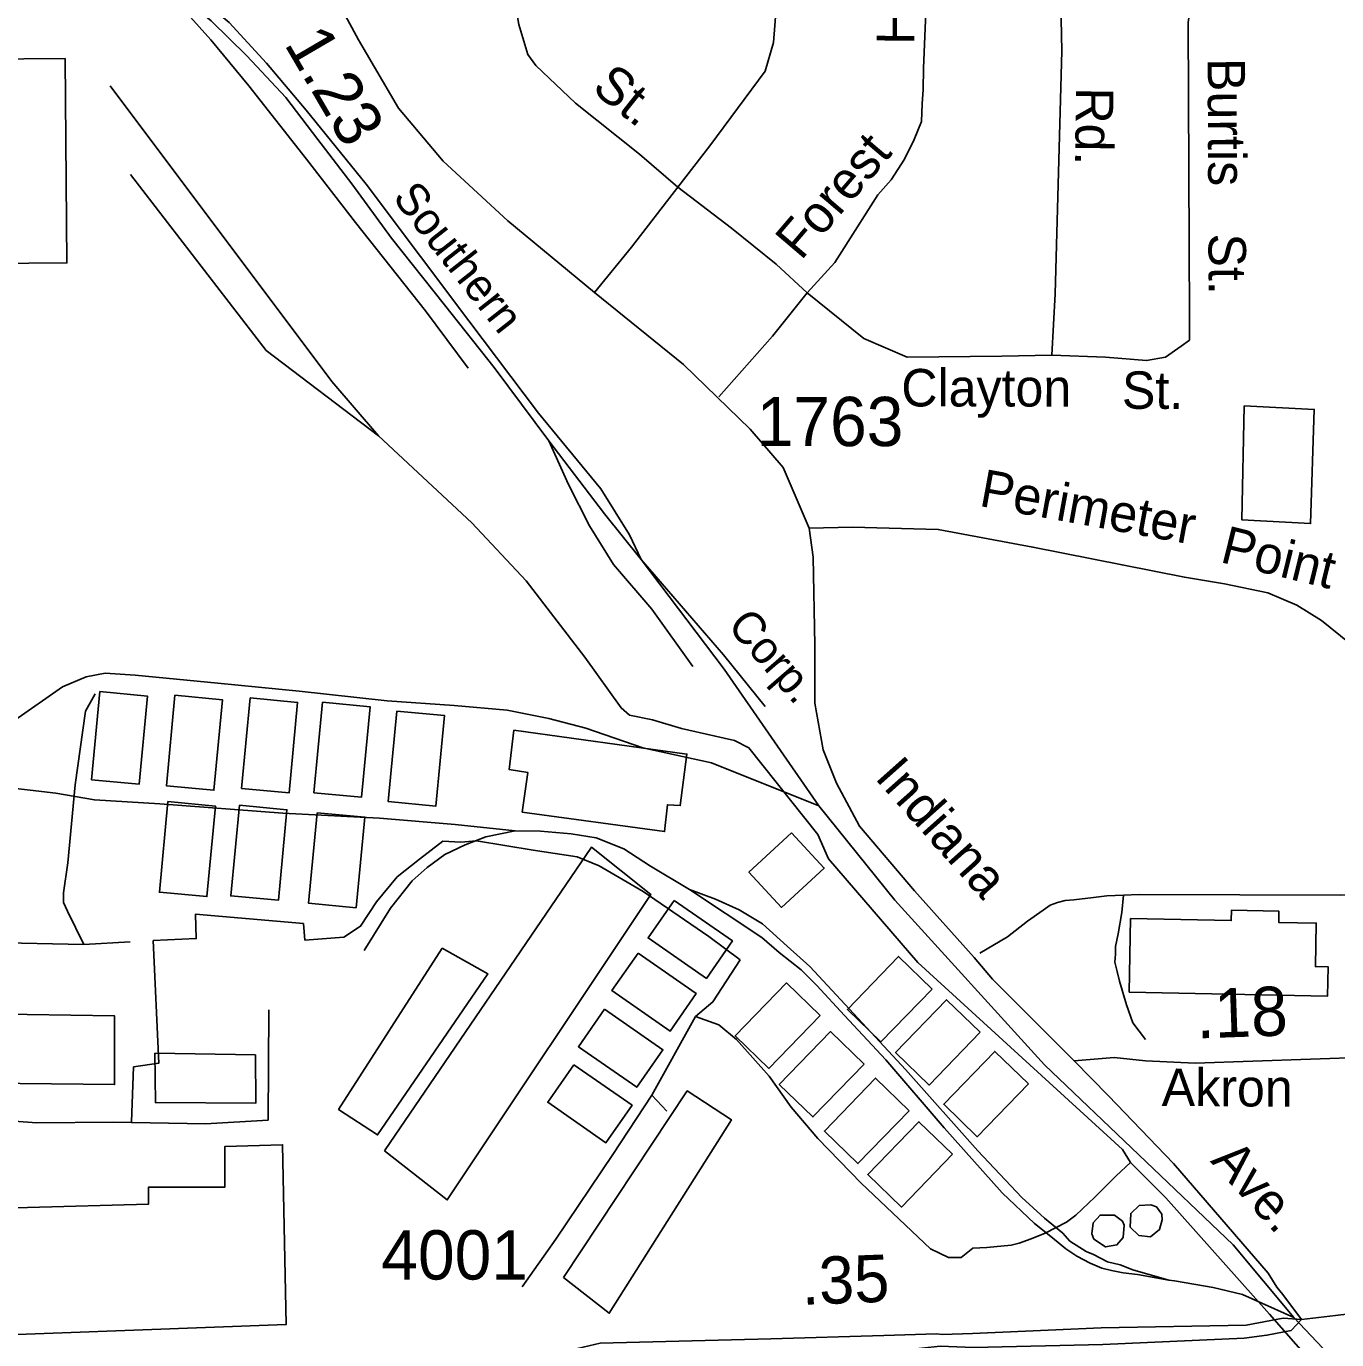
# Model space of a CAD drawing. Extents: x 1547597 to 1699558, y 810033 to 920809.
# Drawn here: x 1629091 to 1632413, y 870188 to 873519 of the extents above; entities that cross this region are included whole.
import ezdxf

# ---------------------------------------------------------------- set-up
doc = ezdxf.new("R2010")
doc.units = 0
for name, color, linetype in [('Exist Cultural Warehouse Building Footprint', 7, 'Continuous'), ('Exist Hydrographic Misc Water Feature', 7, 'Continuous'), ('Exist Railroad Mainline', 7, 'Continuous'), ('Exist Railroad Mainline Label', 7, 'Continuous'), ('Exist Railroad Siding', 7, 'Continuous'), ('Exist Road Non-System Type 51', 7, 'Continuous'), ('Exist Road Non-System Type 51 Label', 7, 'Continuous'), ('Exist Road Secondary Mileage Hundredths English Label', 7, 'Continuous'), ('Exist Road Secondary Type 51 Attributed', 7, 'Continuous'), ('Exist Road Secondary Type 51 Divided Attributed', 7, 'Continuous'), ('Exist Road Secondary Type 51 Label', 7, 'Continuous'), ('Exist Road Secondary Type 51 Number Label', 7, 'Continuous'), ('Exist Road Secondary Type 51 Undivided 4 Lane Attributed', 7, 'Continuous')]:
    doc.layers.add(name, color=color, linetype=linetype)

msp = doc.modelspace()

# ---------------------------------------------------------------- linework, layer by layer
at = {"layer": 'Exist Cultural Warehouse Building Footprint'}
for points in [[(1629190.3, 873437.1), (1629194.3, 872919.2), (1628710.4, 872915.4), (1628709, 873104.7), (1628773.6, 873105.2), (1628771, 873433.8)], [(1632179, 872556.6), (1632172.8, 872267.3), (1632346.9, 872258), (1632356.2, 872547.3)], [(1629278, 871831.8), (1629256.9, 871608.5), (1629377.4, 871597.1), (1629398.4, 871820.5)], [(1629468.2, 871822.7), (1629446.6, 871593.1), (1629567.1, 871581.7), (1629588.7, 871811.3)], [(1629658.6, 871815.9), (1629637, 871586.3), (1629757.5, 871574.9), (1629779.1, 871804.5)], [(1629842.2, 871804.8), (1629820.6, 871575.2), (1629941.1, 871563.8), (1629962.8, 871793.4)], [(1630030.7, 871782.7), (1630009.1, 871553.1), (1630129.6, 871541.8), (1630151.3, 871771.4)], [(1630327.4, 871733.7), (1630766, 871673.5), (1630749.3, 871542.7), (1630716.5, 871545), (1630709.4, 871477), (1630348.5, 871526.3), (1630362.6, 871627.1), (1630315.7, 871634.1)], [(1629450.4, 871552.9), (1629428.7, 871323.3), (1629549.2, 871311.9), (1629570.9, 871541.5)], [(1629631.6, 871543.6), (1629609.9, 871314), (1629730.5, 871302.6), (1629752.1, 871532.2)], [(1629828.7, 871524.5), (1629807, 871295), (1629927.6, 871283.6), (1629949.2, 871513.2)], [(1631031.5, 871473.9), (1630923.2, 871374.1), (1631005.7, 871284.5), (1631114, 871384.3)], [(1629999.7, 870667.4), (1630524.2, 871437.6), (1630674.6, 871317.1), (1630158.7, 870542.7)], [(1630733.6, 871302.3), (1630881.4, 871199.6), (1630815.3, 871104.4), (1630667.4, 871207.1)], [(1631886.8, 871069.7), (1632390.3, 871059.7), (1632391.8, 871133.9), (1632359.1, 871134.5), (1632361.3, 871244.7), (1632266.2, 871246.6), (1632266.8, 871275.1), (1632146.3, 871277.5), (1632145.8, 871251.4), (1631890.6, 871256.5)], [(1630145.3, 871181), (1629883, 870772.2), (1629981.9, 870707.7), (1630261.3, 871116.5)], [(1630642.1, 871168.9), (1630789.9, 871066.2), (1630723.7, 870971), (1630575.9, 871073.8)], [(1631387.7, 871077.7), (1631258, 870943.6), (1631172.7, 871026.1), (1631302.4, 871160.2)], [(1631103.7, 871010.6), (1630974, 870876.5), (1630888.7, 870958.9), (1631018.4, 871093)], [(1631509.7, 870968), (1631380, 870833.9), (1631294.8, 870916.4), (1631424.4, 871050.5)], [(1628756.2, 870841.5), (1628760.5, 871017.9), (1629315.1, 871009.3), (1629315.1, 870835.2)], [(1630557.3, 871026.4), (1630705.1, 870923.6), (1630639, 870828.5), (1630491.2, 870931.2)], [(1631215.2, 870887.4), (1631085.5, 870753.3), (1631000.2, 870835.8), (1631129.9, 870969.9)], [(1629672.3, 870910.4), (1629417.5, 870914.8), (1629418.7, 870789.9), (1629672.9, 870788.2)], [(1631631.9, 870837), (1631502.2, 870702.9), (1631417, 870785.4), (1631546.6, 870919.5)], [(1630479.3, 870885.6), (1630627.1, 870782.9), (1630560.9, 870687.7), (1630413.1, 870790.5)], [(1631329.4, 870769.2), (1631199.7, 870635.1), (1631114.4, 870717.6), (1631244.1, 870851.7)], [(1630453.3, 870346), (1630767.1, 870819.3), (1630878.9, 870746.1), (1630569.3, 870255.6)], [(1631439.6, 870658.9), (1631309.9, 870524.8), (1631224.6, 870607.2), (1631354.3, 870741.3)], [(1628795.3, 870191.2), (1629749.8, 870226.7), (1629741.2, 870682.8), (1629595.1, 870678.5), (1629595.1, 870575.3), (1629401.6, 870575.3), (1629401.6, 870532.2), (1628786.8, 870515)]]:
    msp.add_lwpolyline(points, close=True, dxfattribs=at)
at = {"layer": 'Exist Hydrographic Misc Water Feature'}
for points in [[(1631970.4, 870492.3), (1631970.2, 870506.4), (1631956, 870525), (1631941.8, 870530.6), (1631912.2, 870528.7), (1631891.2, 870508.6), (1631889.6, 870473.8), (1631911.9, 870452.3), (1631941.5, 870448.9), (1631964.3, 870467.8), (1631970.4, 870492.3)], [(1631797.3, 870443), (1631827.2, 870423.6), (1631856, 870428.9), (1631872.2, 870447.2), (1631874.2, 870479), (1631870.1, 870488.8), (1631849.9, 870504.2), (1631813.3, 870504.4), (1631796, 870485), (1631792.6, 870456.7), (1631797.3, 870443)]]:
    msp.add_lwpolyline(points, dxfattribs=at)
at = {"layer": 'Exist Railroad Mainline'}
msp.add_line((1632304.2, 870244.7), (1632151, 870429.3), dxfattribs=at)
for points in [[(1630415.6, 872467.9), (1630277.7, 872653.4), (1630151.4, 872812.6), (1630017.4, 872982.1), (1629916.9, 873119.2), (1629830.1, 873232), (1629749.5, 873338.9), (1629650.7, 873444), (1629559.7, 873533.1), (1629474.5, 873604), (1629381.1, 873678.4), (1629313.9, 873715.8), (1629216.5, 873770.8)], [(1630650, 872167.3), (1630557.3, 872282.3), (1630415.6, 872467.9)], [(1631100.4, 871542), (1630860.9, 871889.1), (1630650, 872167.3)], [(1632151, 870429.3), (1631672.3, 870885.5), (1631292.7, 871303.4), (1631100.4, 871542)], [(1633900.3, 868574.7), (1633705.5, 868640.7), (1633673.2, 868664.1), (1633638.5, 868680.3), (1633573.8, 868724.1), (1633488.1, 868818.3), (1633411.7, 868919.6), (1633209.6, 869185.7), (1632901.7, 869612.4), (1632304.2, 870244.7)]]:
    msp.add_lwpolyline(points, dxfattribs=at)
at = {"layer": 'Exist Railroad Siding'}
for points in [[(1630650, 872167.3), (1630620.8, 872229.6), (1630548.2, 872346.3), (1630390.2, 872538), (1630213, 872772), (1630090.9, 872935.3), (1629952.9, 873118.8), (1629801, 873306.4), (1629700.4, 873425.6), (1629605.6, 873528.5), (1629526.3, 873595.4), (1629447.2, 873660.8), (1629312.3, 873745.6), (1629163.1, 873829.3), (1628930.8, 873967.9), (1628771.8, 874051.6), (1628539.4, 874180.2), (1628322.2, 874303.2), (1628054.8, 874457.6), (1627790.4, 874604.4), (1627579.9, 874722.8), (1627429, 874808.5), (1627313.4, 874853.7)], [(1630211.6, 872652.1), (1630103.3, 872797.2), (1629925.9, 873021.1), (1629801.7, 873182.4), (1629655.8, 873368), (1629559.1, 873485.1), (1629470.3, 873583.9), (1629387.1, 873646.6), (1629307.2, 873694.3), (1629250.1, 873736.5), (1629216.5, 873770.8)], [(1630781, 871895.9), (1630676.7, 872041.1), (1630579.9, 872154.1), (1630519.1, 872252.6), (1630466.1, 872357.2), (1630415.6, 872467.9)], [(1630964.8, 871793.9), (1630859.2, 871924.9), (1630650, 872167.3)], [(1631100.4, 871542), (1630828.2, 871651.4), (1630654.7, 871689.4), (1630509.4, 871738.9), (1630415.7, 871764.1), (1630310, 871785.2), (1630176.2, 871796.7), (1630006.5, 871808.6), (1629782.9, 871833.1), (1629577.2, 871853.3), (1629367.5, 871873.8), (1629291.6, 871878.5), (1629243.5, 871869.1), (1629183.4, 871843.7), (1629062.4, 871759.1), (1628929.4, 871654.8), (1628834.5, 871571.8)], [(1630330.6, 871479), (1630178.9, 871494.7), (1629987.1, 871511), (1629741.4, 871523.6), (1629429.9, 871547.1), (1629264, 871557.1), (1629166.3, 871574.1), (1629036.5, 871589.5), (1628982.7, 871598.2), (1628902.7, 871591.1), (1628834.5, 871571.8)], [(1630330.6, 871479), (1630256.5, 871463.9), (1630203.6, 871443.2), (1630152.1, 871419.2), (1630107.2, 871386.1), (1630069.3, 871352), (1630014.7, 871282.7), (1629947.5, 871175.4)], [(1630772.7, 871330.1), (1630673.8, 871389.4), (1630606.3, 871432.8), (1630536.4, 871460.8), (1630472.6, 871471.5), (1630394.7, 871478.3), (1630330.6, 871479)], [(1631988.1, 870339.6), (1631896.4, 870365.9), (1631864.4, 870377.9), (1631832.4, 870386.2), (1631796.5, 870404.3), (1631778.5, 870412.3), (1631736.6, 870438.3), (1631718.8, 870458.5), (1631672.9, 870496.7), (1631615.1, 870548.9), (1631503.5, 870667.2), (1631320.4, 870873.7), (1631167, 871038.3), (1631077.5, 871134.5), (1631019.8, 871186.7), (1630957.3, 871242.8), (1630898.1, 871278.8), (1630838.4, 871305.4), (1630772.7, 871330.1)], [(1630772.7, 871330.1), (1630956.2, 871208.1), (1630999.6, 871170.7), (1631055.4, 871126.6), (1631095.4, 871086.5), (1631165.1, 871010.3), (1631270.4, 870897.9), (1631417.8, 870725.4), (1631565.2, 870561.1), (1631646.8, 870482.8), (1631692.7, 870446.6), (1631726.6, 870418.5), (1631754.4, 870400.4), (1631788.5, 870382.3), (1631818.2, 870370.2), (1631842.3, 870364.1), (1631872.2, 870357.9), (1631908.1, 870353.8), (1631988.1, 870339.6)], [(1632304.2, 870244.7), (1632174.1, 870302.8), (1632100, 870321.1), (1632002.1, 870337.5), (1631988.1, 870339.6)]]:
    msp.add_lwpolyline(points, dxfattribs=at)
at = {"layer": 'Exist Road Non-System Type 51'}
for q in [(1630788.2, 871008.1), (1630715, 870768.2)]:
    msp.add_line((1630677.4, 870808.8), q, dxfattribs=at)
for points in [[(1631707.3, 874274.5), (1631707, 874226.7), (1631708.7, 873860.9), (1631707.8, 873630.2), (1631714.5, 873537), (1631716.3, 873457.1), (1631699.9, 872840.7), (1631691.5, 872685.3)], [(1630743, 873111.2), (1630645.8, 873194.4), (1630483.4, 873324.2), (1630382.7, 873419.3), (1630363, 873447.5), (1630339.8, 873523.6), (1630311.6, 873685.9), (1630264.5, 873948.4), (1630222.7, 874133)], [(1631014.2, 873844.5), (1630985.7, 873478), (1630964.8, 873405.6), (1630824, 873216.2), (1630743, 873111.2)], [(1631378.7, 873831.2), (1631380.7, 873779.1), (1631365.4, 873412.4), (1631365.3, 873358.4), (1631362.1, 873322.6), (1631360.5, 873277.5), (1631342.5, 873231.6), (1631317.5, 873182), (1631284.2, 873129.5), (1631250.2, 873091.6), (1631141, 872919.8), (1631070.5, 872843.5)], [(1632040.4, 873552.8), (1632036.3, 873528.6), (1632039.9, 872776.9), (1632039.8, 872723.1)], [(1629304.4, 873367.8), (1629866, 872618.6), (1629984.3, 872480.5), (1630220.8, 872260.3), (1630358.7, 872112.5), (1630507.2, 871919.5), (1630599.2, 871790.4), (1630620.6, 871772.1), (1630678.7, 871759.9), (1630752, 871738.4), (1630834.6, 871720.1), (1630886.6, 871707.8), (1630923.3, 871689.5), (1631097.5, 871469.2), (1631125.1, 871408)], [(1629355.3, 873143), (1629699.8, 872696.7), (1629984.3, 872480.5)], [(1630743, 873111.2), (1630625.2, 872958.7), (1630532.1, 872843.7)], [(1631070.5, 872843.5), (1630992.5, 872916.1), (1630879.4, 873006.9), (1630743, 873111.2)], [(1631070.5, 872843.5), (1630982.9, 872733.3), (1630846.7, 872579.4)], [(1631070.5, 872843.5), (1631214.4, 872727.7), (1631324.5, 872679.7), (1631564.4, 872682.5), (1631691.5, 872685.3)], [(1631691.5, 872685.3), (1631826.9, 872679.7), (1631931.4, 872671.2), (1631979.4, 872679.7), (1632018.9, 872707.9), (1632039.8, 872723.1)], [(1631075.9, 872246.3), (1631186, 872249.1), (1631403.3, 872243.4), (1631643.3, 872198.2), (1631869.1, 872153), (1632027.2, 872122), (1632128.8, 872105), (1632238.9, 872082.4), (1632312.3, 872051.3), (1632374.4, 872011.8), (1632444.9, 871955.3), (1632515.5, 871910.1), (1632594.5, 871870.6), (1632634.1, 871862.1), (1632657.9, 871851.4)], [(1629265.7, 871826.4), (1629241.2, 871782.7), (1629215.2, 871595.1), (1629196.9, 871397.4), (1629186, 871321.6), (1629185.7, 871297.5), (1629195.5, 871275.5), (1629237.3, 871190.8), (1629354.7, 871197.7)], [(1629896.3, 871209.5), (1629938.7, 871237), (1629979.4, 871298.4), (1630031.9, 871361.8), (1630088.4, 871407.3), (1630147, 871452.5)], [(1630488.2, 871412.6), (1630376.5, 871429.8), (1630232.9, 871453.6), (1630192.8, 871450), (1630147, 871452.5)], [(1630901.1, 871152), (1630821.9, 871210.9), (1630655.1, 871324.7), (1630544, 871390), (1630488.2, 871412.6)], [(1631125.1, 871408), (1631351.5, 871145.3), (1631870.2, 870670.4), (1631890.3, 870637.9)], [(1629237.3, 871190.8), (1628999.1, 871196), (1628717.9, 871190.5), (1628453.2, 871186.9), (1628037.6, 871175.9), (1628046.8, 871309.2)], [(1631509, 871168.7), (1631579, 871210), (1631629, 871250), (1631669, 871277.8), (1631687.2, 871290), (1631705.4, 871297.5), (1631724.9, 871301.9), (1631747, 871303.8), (1631796.9, 871309.8), (1631830.8, 871313.7), (1631872.9, 871315.7)], [(1631872.9, 871315.7), (1631868.8, 871271.7), (1631858.9, 871217.7), (1631852.8, 871185.8), (1631852.8, 871165.8), (1631850.8, 871145.8), (1631856.7, 871121.9), (1631862.6, 871097.8), (1631880.6, 871037.8), (1631896.7, 870991.8), (1631928.7, 870949.7)], [(1631872.9, 871315.7), (1631912.9, 871317.7), (1632422.8, 871315.3), (1632486.6, 871317.2)], [(1629412.9, 871200.4), (1629522.1, 871205.4), (1629520.2, 871267.5), (1629794.1, 871243.8), (1629797.7, 871201.7), (1629896.3, 871209.5)], [(1629412.9, 871200.4), (1629427.1, 870889.3), (1629363.2, 870880.2), (1629357.8, 870741.3)], [(1630788.2, 871008.1), (1630831.9, 871044.8), (1630901.1, 871152)], [(1629706.5, 871024.5), (1629704.6, 870744.9)], [(1630788.2, 871008.1), (1630846.6, 870986.5), (1630892.1, 870949.6), (1630974.4, 870856.5), (1631030.6, 870778.5), (1631097.7, 870698.3), (1631208.1, 870585.7), (1631383.5, 870418.9), (1631428.9, 870397.2), (1631461.4, 870397.2), (1631490.5, 870420.3), (1631526.3, 870422.4), (1631588.3, 870428.4), (1631608.6, 870432.9), (1631638.4, 870444.3), (1631674.3, 870458.2), (1631728.3, 870486.1), (1631752.3, 870504.1), (1631800.3, 870550.1), (1631854.4, 870604), (1631890.3, 870637.9)], [(1630348.2, 870322.6), (1630433.5, 870443.5), (1630577.9, 870657.9), (1630677.4, 870808.8)], [(1629704.6, 870744.9), (1629545.3, 870735.7), (1629311.5, 870740.3), (1629117.7, 870738.6), (1629013.8, 870745.7), (1628878, 870747.3), (1628672, 870743.6)], [(1631890.3, 870637.9), (1631979.9, 870548.5), (1632242.7, 870253.5)], [(1632242.7, 870253.5), (1632339.7, 870142.6), (1632398, 870038.3), (1632484.5, 869907.9), (1632502.4, 869864.1), (1632678, 869537.9), (1632752.8, 869425.8), (1632792.6, 869330.7)]]:
    msp.add_lwpolyline(points, dxfattribs=at)
at = {"layer": 'Exist Road Secondary Type 51 Attributed'}
for points in [[(1631748, 870895.6), (1631540.4, 871103.1), (1631494.1, 871157.8), (1631342.7, 871326.3), (1631203.8, 871490.5), (1631144.9, 871600), (1631111.2, 871684.2), (1631090.2, 871802.2), (1631090.2, 871949.6), (1631086, 872172.8), (1631075.9, 872246.3), (1631010.3, 872400.2), (1630926.1, 872497), (1630757.8, 872661.3), (1630532.1, 872843.7), (1630312.5, 873025.4), (1630148.4, 873177), (1630034.8, 873311.8), (1629933.8, 873484.5), (1629849.7, 873640.3)], [(1631748, 870895.6), (1631849.1, 870903.7), (1631928.9, 870895.6), (1632054.5, 870889.5), (1632492.8, 870904.8), (1632688.4, 870937.3), (1632710.4, 870941.7)], [(1632323.8, 870239.7), (1632276.6, 870303.1), (1632261.1, 870321.2), (1632239.1, 870357.5), (1631999.4, 870634.9), (1631834.4, 870807.1), (1631748, 870895.6)]]:
    msp.add_lwpolyline(points, dxfattribs=at)
at = {"layer": 'Exist Road Secondary Type 51 Divided Attributed'}
for points in [[(1630445.7, 870155.7), (1630549.6, 870137), (1630982.6, 870148.6), (1631269, 870156.5), (1631408.2, 870171.9), (1631492.2, 870168.6), (1631820.2, 870176.3), (1632179, 870191.9), (1632236.5, 870199.6), (1632297.9, 870211.9), (1632323.8, 870239.7)], [(1632323.8, 870239.7), (1632277.2, 870243), (1632183.4, 870225.4), (1631816.3, 870218.7), (1631490.3, 870203.9), (1631413.5, 870201.8)], [(1631413.5, 870201.8), (1631398.4, 870203.1), (1631265.2, 870198.9), (1630978.7, 870190.9), (1630545.8, 870179.4), (1630445.7, 870155.7)]]:
    msp.add_lwpolyline(points, dxfattribs=at)
at = {"layer": 'Exist Road Secondary Type 51 Undivided 4 Lane Attributed'}
msp.add_lwpolyline([(1632323.8, 870239.7), (1632410.2, 870250), (1632479.5, 870258.1), (1632547.5, 870273.9), (1632591.1, 870289.8), (1632616.3, 870300.9), (1632638.3, 870320.8), (1632664.6, 870351.2), (1632694.1, 870387.4), (1632708, 870411.4), (1632720.8, 870435.1), (1632732, 870463.3), (1632744.8, 870518), (1632748.9, 870549.9), (1632748.8, 870572), (1632750.8, 870620), (1632741.1, 870656.4), (1632738, 870708.5), (1632735, 870769.9), (1632728.8, 870840.4), (1632710.4, 870941.7)], dxfattribs=at)

# ---------------------------------------------------------------- texts
at = {"layer": 'Exist Railroad Mainline Label'}
for s, rotation, p in [('Southern', 308.1382, (1630017.8, 873083.8)), ('Corp.', 310.9885, (1630866.1, 871997.2))]:
    msp.add_text(s, height=82.02, rotation=rotation, dxfattribs=at).set_placement(p)
at = {"layer": 'Exist Road Non-System Type 51 Label'}
for s, rotation, p in [('Hills', 89.3694, (1631342, 873471.8)), ('St.', 321.3809, (1630521.9, 873356.4)), ('Burtis', 270.2683, (1632086, 873438.3)), ('Rd.', 269.304, (1631752.4, 873364.6)), ('Forest', 49.5295, (1631055.4, 872923.1)), ('St.', 270.2683, (1632088.1, 872993.5)), ('Clayton', 359.9438, (1631309.5, 872555.1)), ('St.', 359.845, (1631868.7, 872549.1)), ('Perimeter', 349.6902, (1631504.3, 872303.1)), ('Point', 346.2047, (1632114.9, 872161))]:
    msp.add_text(s, height=95, rotation=rotation, dxfattribs=at).set_placement(p)
at = {"layer": 'Exist Road Secondary Mileage Hundredths English Label'}
for s, height, rotation, p in [('1.23', 120, 300.3218, (1629743.6, 873474.5)), ('.18', 125, 2.0042, (1632058.6, 870952.2)), ('.35', 120, 2.1629, (1631058.1, 870276.7))]:
    msp.add_text(s, height=height, rotation=rotation, dxfattribs=at).set_placement(p)
at = {"layer": 'Exist Road Secondary Type 51 Label'}
for s, rotation, p in [('Indiana', 311.6227, (1631239.9, 871612.7)), ('Akron', 359.6024, (1631969.5, 870781.4)), ('Ave.', 312.1393, (1632091.3, 870640.6))]:
    msp.add_text(s, height=95, rotation=rotation, dxfattribs=at).set_placement(p)
at = {"layer": 'Exist Road Secondary Type 51 Number Label'}
for s, p in [('1763', (1630943, 872454.4)), ('4001', (1629991.3, 870341))]:
    msp.add_text(s, height=125, dxfattribs=at).set_placement(p)

doc.saveas('drawing.dxf')
